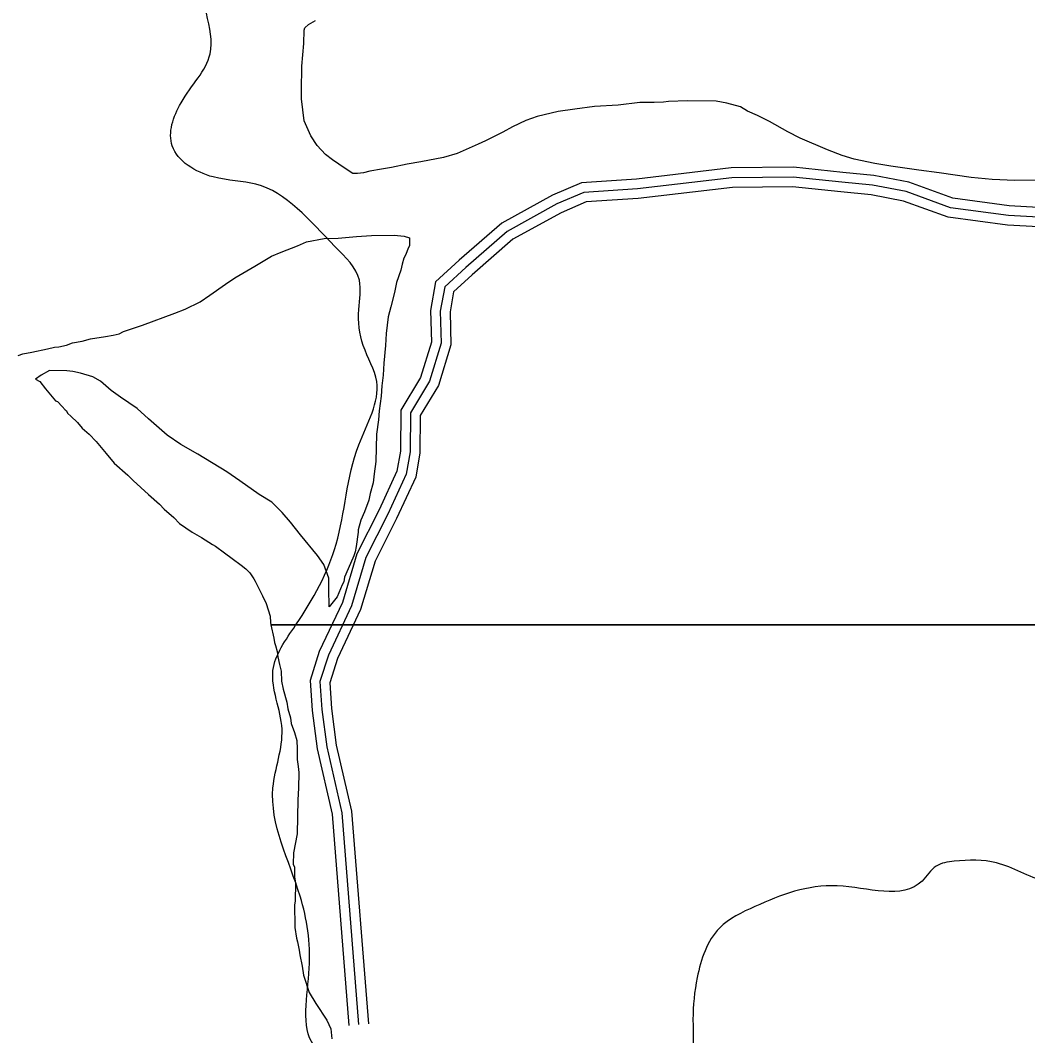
# Model space of a CAD drawing. Extents: x 3192986 to 3230865, y 867483 to 892886.
# Drawn here: x 3214907 to 3216460, y 881777 to 883342 of the extents above; entities that cross this region are included whole.
import ezdxf

# ---------------------------------------------------------------- set-up
doc = ezdxf.new("R2010")
doc.units = 0
for name, color, linetype in [('V-ROAD-CNTR', 7, 'Continuous'), ('V-SITE-VEGE', 7, 'Continuous'), ('V-TOPO-SHOR', 7, 'Continuous')]:
    doc.layers.add(name, color=color, linetype=linetype)

msp = doc.modelspace()

# ---------------------------------------------------------------- linework, layer by layer
at = {"layer": 'V-ROAD-CNTR'}
for points in [[(3216476.2, 883053.7), (3216431.7, 883055.9), (3216344.5, 883067.9), (3216276.8, 883092.4), (3216223, 883102.6), (3216175.2, 883107.4), (3216099.1, 883115.4), (3216003.3, 883114.4), (3215857.1, 883097.1), (3215772.3, 883091.6), (3215727.9, 883072.4), (3215649.4, 883029.1), (3215583.9, 882972.3), (3215547.6, 882939), (3215539.7, 882894.8), (3215541.1, 882846.1), (3215524.2, 882791.6), (3215493.8, 882741.1), (3215493.5, 882678), (3215488, 882646.8), (3215460.4, 882587.2), (3215426.2, 882519.6), (3215403.8, 882444.6), (3215368.3, 882369), (3215354, 882324.5), (3215357.2, 882278.1), (3215364.9, 882219.1), (3215388.3, 882118.1), (3215414, 881792.7)], [(3216476.6, 883038.7), (3216430.3, 883041), (3216340.9, 883053.2), (3216272.8, 883077.9), (3216220.9, 883087.8), (3216173.7, 883092.4), (3216098.4, 883100.4), (3216004.3, 883099.4), (3215858.5, 883082.2), (3215775.9, 883076.8), (3215734.6, 883058.9), (3215658, 883016.7), (3215593.9, 882961.1), (3215561.5, 882931.3), (3215554.7, 882893.7), (3215556.2, 882844.1), (3215538, 882785.5), (3215508.8, 882736.9), (3215508.5, 882676.6), (3215502.4, 882642.3), (3215473.9, 882580.7), (3215440.2, 882514), (3215417.9, 882439.3), (3215382.2, 882363.5), (3215369.1, 882322.7), (3215372.2, 882279.6), (3215379.7, 882221.8), (3215403.1, 882120.4), (3215428.9, 881793.9)], [(3216477, 883023.6), (3216428.9, 883026.1), (3216337.3, 883038.6), (3216268.8, 883063.4), (3216218.7, 883072.9), (3216172.2, 883077.5), (3216097.7, 883085.4), (3216005.2, 883084.4), (3215859.9, 883067.2), (3215779.5, 883062), (3215741.2, 883045.4), (3215666.6, 883004.4), (3215603.9, 882949.9), (3215575.3, 882923.7), (3215569.8, 882892.6), (3215571.2, 882842), (3215551.8, 882779.3), (3215523.8, 882732.7), (3215523.4, 882675.3), (3215516.8, 882637.8), (3215487.4, 882574.1), (3215454.2, 882508.5), (3215431.9, 882433.9), (3215396.2, 882358), (3215384.3, 882320.8), (3215387.1, 882281.1), (3215394.5, 882224.4), (3215418, 882122.7), (3215443.9, 881795)]]:
    msp.add_lwpolyline(points, dxfattribs=at)
at = {"layer": 'V-SITE-VEGE'}
for p, q in [((3215355.1, 883337.6), (3215362.5, 883342)), ((3215344.5, 883306.5), (3215344.8, 883326.7)), ((3215344.8, 883326.7), (3215345.8, 883330.3)), ((3215345.8, 883330.3), (3215351.4, 883335.8)), ((3215351.4, 883335.8), (3215355.1, 883337.6)), ((3215341.3, 883271.6), (3215344.5, 883306.5)), ((3215340.7, 883233.1), (3215341.3, 883271.6)), ((3215340.6, 883221.1), (3215340.7, 883233.1)), ((3215344.7, 883187.1), (3215340.6, 883221.1)), ((3215906.3, 883216.7), (3215899, 883215.9)), ((3215935.7, 883218.1), (3215906.3, 883216.7)), ((3215979.8, 883217.4), (3215935.7, 883218.1)), ((3215996.3, 883214.5), (3215979.8, 883217.4)), ((3215736.2, 883201.7), (3215703.9, 883193.9)), ((3215761.9, 883205), (3215736.2, 883201.7)), ((3215792.3, 883209.1), (3215761.9, 883205)), ((3215829.1, 883211.3), (3215792.3, 883209.1)), ((3215862.2, 883215.5), (3215829.1, 883211.3)), ((3215884.2, 883215.1), (3215862.2, 883215.5)), ((3215899, 883215.9), (3215884.2, 883215.1)), ((3216017.3, 883208.6), (3215996.3, 883214.5)), ((3216028.3, 883202.1), (3216017.3, 883208.6)), ((3216043.8, 883195.4), (3216028.3, 883202.1)), ((3215355.4, 883164), (3215344.7, 883187.1)), ((3215686.4, 883187.7), (3215666, 883177.9)), ((3215703.9, 883193.9), (3215686.4, 883187.7)), ((3216062, 883186), (3216043.8, 883195.4)), ((3216090.3, 883169.9), (3216062, 883186)), ((3215651.2, 883169.8), (3215624.4, 883156.4)), ((3215666, 883177.9), (3215651.2, 883169.8)), ((3216109.4, 883160.5), (3216090.3, 883169.9)), ((3215365.2, 883149.1), (3215355.4, 883164)), ((3215624.4, 883156.4), (3215613.3, 883151.1)), ((3216151.4, 883142.4), (3216109.4, 883160.5)), ((3215377.9, 883135.2), (3215365.2, 883149.1)), ((3215613.3, 883151.1), (3215580.9, 883136.8)), ((3216174.3, 883133.8), (3216151.4, 883142.4)), ((3215388.8, 883126.7), (3215377.9, 883135.2)), ((3215407.9, 883113.6), (3215388.8, 883126.7)), ((3215524.7, 883123.9), (3215503.5, 883120.5)), ((3215559.7, 883130.7), (3215524.7, 883123.9)), ((3215580.9, 883136.8), (3215559.7, 883130.7)), ((3216192.5, 883128.1), (3216174.3, 883133.8)), ((3216224.6, 883121.2), (3216192.5, 883128.1)), ((3215419.7, 883106.1), (3215407.9, 883113.6)), ((3215446.4, 883109.4), (3215436.3, 883106.8)), ((3215463.9, 883112.8), (3215446.4, 883109.4)), ((3215479.6, 883115.3), (3215463.9, 883112.8)), ((3215503.5, 883120.5), (3215479.6, 883115.3)), ((3216249.3, 883117.1), (3216224.6, 883121.2)), ((3216292.4, 883111), (3216249.3, 883117.1)), ((3216323.6, 883106.9), (3216292.4, 883111)), ((3216373.1, 883099.7), (3216323.6, 883106.9)), ((3215427.1, 883106), (3215419.7, 883106.1)), ((3215436.3, 883106.8), (3215427.1, 883106)), ((3216405.2, 883096.5), (3216373.1, 883099.7)), ((3216440.1, 883095.1), (3216405.2, 883096.5)), ((3216475, 883095.5), (3216440.1, 883095.1)), ((3215334.6, 882994.3), (3215348.4, 883000.6)), ((3215348.4, 883000.6), (3215376, 883005.7)), ((3215376, 883005.7), (3215397.2, 883006.3)), ((3215397.2, 883006.3), (3215425.7, 883008.6)), ((3215425.7, 883008.6), (3215448.7, 883010.1)), ((3215448.7, 883010.1), (3215483.6, 883010.6)), ((3215483.6, 883010.6), (3215499.2, 883009.4)), ((3215499.2, 883009.4), (3215507.4, 883006.5)), ((3215507.4, 883006.5), (3215507.2, 882994.6)), ((3215294.8, 882978.4), (3215309.6, 882984.6)), ((3215309.6, 882984.6), (3215334.6, 882994.3)), ((3215505.4, 882991), (3215501.5, 882980.9)), ((3215507.2, 882994.6), (3215505.4, 882991)), ((3215268.9, 882963.1), (3215279.1, 882969.4)), ((3215279.1, 882969.4), (3215294.8, 882978.4)), ((3215495.8, 882966.3), (3215493.8, 882957.1)), ((3215498.7, 882975.4), (3215495.8, 882966.3)), ((3215501.5, 882980.9), (3215498.7, 882975.4)), ((3215238.3, 882945.2), (3215256.8, 882955.9)), ((3215256.8, 882955.9), (3215268.9, 882963.1)), ((3215493.8, 882957.1), (3215487.1, 882937.9)), ((3215199.4, 882918.2), (3215223.5, 882935.3)), ((3215223.5, 882935.3), (3215238.3, 882945.2)), ((3215487.1, 882937.9), (3215484.2, 882922.4)), ((3215484.2, 882922.4), (3215478.3, 882900.4)), ((3215161.4, 882896.7), (3215184.5, 882908.3)), ((3215184.5, 882908.3), (3215199.4, 882918.2)), ((3215095.8, 882871.9), (3215145.7, 882890.5)), ((3215145.7, 882890.5), (3215161.4, 882896.7)), ((3215478.3, 882900.4), (3215474.4, 882884.8)), ((3215474.4, 882884.8), (3215471.3, 882859.2)), ((3215038.6, 882854.4), (3215050.6, 882856.9)), ((3215050.6, 882856.9), (3215059.8, 882858.6)), ((3215059.8, 882858.6), (3215066.3, 882862.2)), ((3215066.3, 882862.2), (3215082, 882867.5)), ((3215082, 882867.5), (3215095.8, 882871.9)), ((3215471.3, 882859.2), (3215470.1, 882840.8)), ((3214966.7, 882838.9), (3214978.7, 882841.4)), ((3214978.7, 882841.4), (3214988, 882845)), ((3214988, 882845), (3215002.7, 882847.5)), ((3215002.7, 882847.5), (3215015.6, 882851)), ((3215015.6, 882851), (3215038.6, 882854.4)), ((3215470.1, 882840.8), (3215467.9, 882813.3)), ((3214904.1, 882825.1), (3214911.5, 882827.7)), ((3214911.5, 882827.7), (3214925.3, 882830.3)), ((3214925.3, 882830.3), (3214949.2, 882835.4)), ((3214949.2, 882835.4), (3214960.3, 882838)), ((3214960.3, 882838), (3214966.7, 882838.9)), ((3215467.9, 882813.3), (3215466.7, 882794.9)), ((3214939.5, 882795.2), (3214931.1, 882788.9)), ((3214952.4, 882802.3), (3214939.5, 882795.2)), ((3214979.1, 882801.9), (3214952.4, 882802.3)), ((3214988.2, 882800.9), (3214979.1, 882801.9)), ((3215000.1, 882798), (3214988.2, 882800.9)), ((3215019.3, 882792.2), (3215000.1, 882798)), ((3215466.7, 882794.9), (3215464.6, 882778.4)), ((3214931.1, 882788.9), (3214937.5, 882785.1)), ((3214937.5, 882785.1), (3214946.5, 882773.9)), ((3215031.2, 882785.6), (3215019.3, 882792.2)), ((3215047.5, 882771.6), (3215031.2, 882785.6)), ((3215464.6, 882778.4), (3215463.5, 882762.8)), ((3214946.5, 882773.9), (3214961.9, 882755.3)), ((3215062.1, 882761.3), (3215047.5, 882771.6)), ((3215463.5, 882762.8), (3215460.4, 882739.9)), ((3214961.9, 882755.3), (3214964.6, 882754.4)), ((3214964.6, 882754.4), (3214971.9, 882746.9)), ((3214971.9, 882746.9), (3214976.4, 882741.4)), ((3215087.5, 882743.4), (3215062.1, 882761.3)), ((3214976.4, 882741.4), (3214978.2, 882740.4)), ((3214978.2, 882740.4), (3214980.9, 882735.8)), ((3214980.9, 882735.8), (3214985.4, 882732)), ((3214985.4, 882732), (3214995.4, 882721.8)), ((3215104.8, 882727.6), (3215087.5, 882743.4)), ((3215460.4, 882739.9), (3215459.3, 882726.2)), ((3214995.4, 882721.8), (3215002.6, 882713.4)), ((3215133.8, 882702.4), (3215104.8, 882727.6)), ((3215459.3, 882726.2), (3215456.2, 882704.2)), ((3215002.6, 882713.4), (3215013.5, 882704.1)), ((3215013.5, 882704.1), (3215024.4, 882692.9)), ((3215154.7, 882688.3), (3215133.8, 882702.4)), ((3215456.2, 882704.2), (3215455.6, 882661.9)), ((3215024.4, 882692.9), (3215039.7, 882674.3)), ((3215181.1, 882673.2), (3215154.7, 882688.3)), ((3215039.7, 882674.3), (3215052.3, 882659.4)), ((3215225.8, 882645.9), (3215181.1, 882673.2)), ((3215052.3, 882659.4), (3215073.2, 882640.8)), ((3215455.6, 882661.9), (3215452.6, 882642.7)), ((3215073.2, 882640.8), (3215081.4, 882632.4)), ((3215245.8, 882631.9), (3215225.8, 882645.9)), ((3215452.6, 882642.7), (3215451.5, 882628.9)), ((3215081.4, 882632.4), (3215104.9, 882610.9)), ((3215275.8, 882611.2), (3215245.8, 882631.9)), ((3215451.5, 882628.9), (3215446.6, 882612.4)), ((3215104.9, 882610.9), (3215122.2, 882596)), ((3215294.9, 882599), (3215275.8, 882611.2)), ((3215446.6, 882612.4), (3215444.7, 882602.4)), ((3215122.2, 882596), (3215129.4, 882588.5)), ((3215311.2, 882583.2), (3215294.9, 882599)), ((3215444.7, 882602.4), (3215438, 882584.1)), ((3215129.4, 882588.5), (3215143.9, 882575.5)), ((3215143.9, 882575.5), (3215153, 882566.1)), ((3215323.8, 882568.3), (3215311.2, 882583.2)), ((3215438, 882584.1), (3215432.3, 882571.3)), ((3215153, 882566.1), (3215172.1, 882553)), ((3215339.2, 882548.8), (3215323.8, 882568.3)), ((3215432.3, 882571.3), (3215428.4, 882556.7)), ((3215172.1, 882553), (3215186.6, 882544.5)), ((3215186.6, 882544.5), (3215203.9, 882534.2)), ((3215365.4, 882517.2), (3215339.2, 882548.8)), ((3215428.3, 882553), (3215425.3, 882531)), ((3215428.4, 882556.7), (3215428.3, 882553)), ((3215203.9, 882534.2), (3215208.5, 882531.4)), ((3215208.5, 882531.4), (3215222.1, 882521.1)), ((3215425.3, 882531), (3215423.3, 882522.8)), ((3215222.1, 882521.1), (3215233.9, 882512.6)), ((3215233.9, 882512.6), (3215247.6, 882502.3)), ((3215375.3, 882503.2), (3215365.4, 882517.2)), ((3215421.4, 882516.4), (3215412.8, 882496.3)), ((3215423.3, 882522.8), (3215421.4, 882516.4)), ((3215247.6, 882502.3), (3215254.8, 882496.7)), ((3215254.8, 882496.7), (3215261.2, 882490.2)), ((3215383.2, 882482), (3215375.3, 882503.2)), ((3215261.2, 882490.2), (3215267.5, 882480.9)), ((3215267.5, 882480.9), (3215269.3, 882477.2)), ((3215382.9, 882456.3), (3215383.2, 882482)), ((3215407.1, 882483.5), (3215406.1, 882476.2)), ((3215412.8, 882496.3), (3215407.1, 882483.5)), ((3215269.3, 882477.2), (3215280.9, 882455)), ((3215403.3, 882471.6), (3215395.7, 882453.3)), ((3215406.1, 882476.2), (3215403.3, 882471.6)), ((3215280.9, 882455), (3215286.2, 882443)), ((3215383.6, 882447.1), (3215382.9, 882456.3)), ((3215395.7, 882453.3), (3215383.5, 882437.9)), ((3215286.2, 882443), (3215292.4, 882423.6)), ((3215383.5, 882437.9), (3215383.6, 882447.1)), ((3215292.4, 882423.6), (3215293.1, 882413.5)), ((3215293.1, 882413.5), (3215293.8, 882410.3)), ((3215293.8, 882410.3), (3223237.7, 882410.3))]:
    msp.add_line(p, q, dxfattribs=at)
msp.add_lwpolyline([(3223237.7, 882410.3), (3215293.8, 882410.3), (3215298.3, 882389.5), (3215299.1, 882383.1), (3215300.9, 882378.5), (3215303.5, 882369.2), (3215304.3, 882361), (3215306.9, 882349), (3215309.5, 882338.8), (3215310.2, 882323.2), (3215312.8, 882311.2), (3215318, 882291), (3215319.7, 882280.8), (3215324.1, 882267), (3215324.9, 882257.8), (3215330.2, 882243.9), (3215333.7, 882232), (3215334.4, 882219.1), (3215334.2, 882202.6), (3215335.9, 882191.5), (3215336.7, 882182.3), (3215336.3, 882158.4), (3215335.1, 882140.1), (3215334.4, 882087.7), (3215328.5, 882058.4), (3215328.2, 882041), (3215330, 882036.4), (3215329.8, 882021.7), (3215331.5, 882012.5), (3215331.1, 881984), (3215330.1, 881978.5), (3215329.9, 881965.6), (3215330.7, 881958.3), (3215330.5, 881943.6), (3215333, 881927), (3215334.8, 881921.5), (3215337.3, 881908.6), (3215338.2, 881901.2), (3215341.6, 881883.7), (3215344.1, 881869.9), (3215352.9, 881843.1), (3215362.8, 881826.5), (3215379.9, 881800.5), (3215386.1, 881787.5), (3215387.7, 881771.9)], dxfattribs=at)
at = {"layer": 'V-TOPO-SHOR'}
msp.add_spline([(3220607.9, 883199.2), (3220556.6, 882928.6), (3220515.7, 882851.2), (3220465.6, 882706.2), (3220430.9, 882570.1), (3220379.2, 882505.8), (3220271.9, 882419.1), (3220211.6, 882387.8), (3220155.9, 882347.3), (3220040.6, 882280.2), (3219987.2, 882238.8), (3219928.3, 882210.2), (3219791.8, 882190.3), (3219596.9, 882186.8), (3219449.9, 882236.7), (3219382.4, 882236.9), (3219259.1, 882200.6), (3219196.3, 882193.2), (3219122.1, 882181.5), (3219060, 882164.8), (3218928.8, 882172.5), (3218797.4, 882170), (3218655, 882208.7), (3218507.4, 882275), (3218436.3, 882298.3), (3218372.7, 882345.8), (3218248.1, 882507.7), (3218204, 882564.3), (3218139.8, 882611.1), (3218066.6, 882648.9), (3218002.7, 882654), (3217945.7, 882626.2), (3217854.1, 882485.8), (3217751.1, 882382.9), (3217706.7, 882304.3), (3217684.4, 882231.9), (3217658.8, 882027.8), (3217607.4, 881968.1), (3217545.8, 881963.9), (3217403, 881998.1), (3217345.4, 881975), (3217238.8, 881893.4), (3217179.3, 881868.5), (3217112.2, 881868.3), (3216902.2, 881905.6), (3216773.3, 881906.4), (3216626.2, 881977), (3216554.8, 882004.2), (3216487.5, 882014.3), (3216412, 882043.2), (3216346.8, 882045.6), (3216319, 882038.1), (3216297.4, 882015.2), (3216166.6, 882007.7), (3216039.6, 881975.8), (3215985, 881942.7), (3215950.8, 881866.5), (3215944.2, 881801.5), (3215938, 881733.2), (3215887.7, 881682.8), (3215768.7, 881641.4), (3215640.8, 881623.2), (3215558.6, 881662.6), (3215466.9, 881717.1), (3215359.5, 881762.4), (3215352.6, 881880.7), (3215338.7, 881992), (3215296.9, 882158.9), (3215310.8, 882249.4), (3215296.9, 882339.8), (3215331.7, 882409.4), (3215394.3, 882534.6), (3215429.1, 882687.6), (3215456.9, 882785), (3215436.1, 882840.7), (3215429.1, 882896.3), (3215430, 882941.3), (3215392.3, 882993.6), (3215270.5, 883089.5), (3215204.8, 883100.5), (3215141.6, 883148.3), (3215155.2, 883215), (3215200, 883290.4), (3215187.9, 883417.1), (3215237.3, 883490.8), (3215287.5, 883538.3), (3215287.7, 883538.5)], degree=3, dxfattribs=at)

doc.saveas('drawing.dxf')
